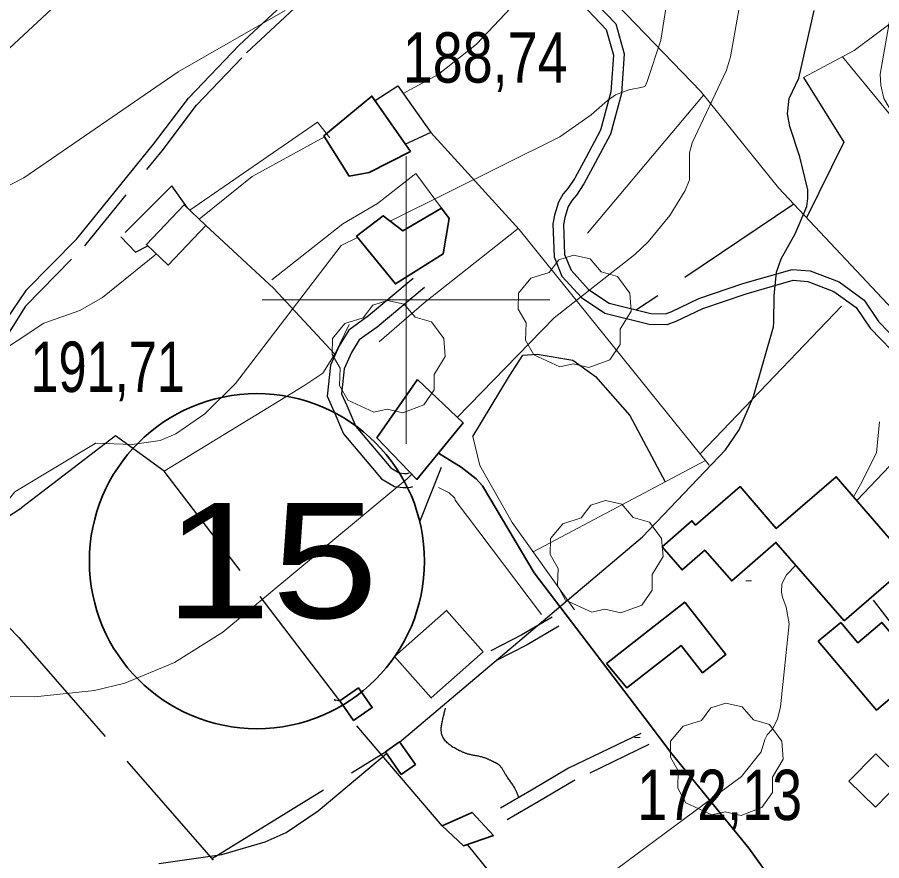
# Model space of a CAD drawing. Extents: x 483847 to 488453, y 4383581 to 4386795.
# Drawn here: x 485432.5 to 485582.6, y 4385402.6 to 4385549.1 of the extents above; entities that cross this region are included whole.
import ezdxf
from ezdxf.enums import TextEntityAlignment as Align

# ---------------------------------------------------------------- set-up
doc = ezdxf.new("R2010")
doc.units = 0
doc.header["$LTSCALE"] = 3.8
doc.linetypes.add('LONG_DASHED', pattern=[7.5, 6, -1.5])
doc.linetypes.add('MEDIUM_DASHED', pattern=[4.5, 3, -1.5])
for name, color, linetype, lineweight in [('1', 7, 'Continuous', 13), ('13', 7, 'Continuous', 25), ('21', 7, 'Continuous', 25), ('25', 7, 'LONG_DASHED', 25), ('29', 7, 'Continuous', 13), ('38', 7, 'Continuous', 25), ('47', 7, 'Continuous', 35), ('48', 7, 'MEDIUM_DASHED', 25), ('51', 7, 'Continuous', 13), ('6', 7, 'Continuous', 35), ('7', 7, 'Continuous', 13), ('8', 7, 'Continuous', 25), ('9', 7, 'Continuous', 13)]:
    doc.layers.add(name, color=color, linetype=linetype, lineweight=lineweight)

msp = doc.modelspace()

# ---------------------------------------------------------------- linework, layer by layer
at = {"layer": '1'}
for p, q in [((485500, 4385525), (485500, 4385475)), ((485475, 4385500), (485525, 4385500))]:
    msp.add_line(p, q, dxfattribs=at)
at = {"layer": '21'}
msp.add_lwpolyline([(485581.51, 4385411.87), (485586.19, 4385416.64), (485581.57, 4385421.17), (485576.89, 4385416.4)], close=True, dxfattribs=at)
at = {"layer": '25'}
for p, q in [((485567.34, 4385516.66), (485540.05, 4385498.26)), ((485432.78, 4385441.35), (485535.75, 4385323.18)), ((485466.23, 4385402.94), (485496.41, 4385421.49)), ((485538.3, 4385371.47), (485510.67, 4385405.41))]:
    msp.add_line(p, q, dxfattribs=at)
for points in [[(485569, 4385538.63), (485576.04, 4385527.43), (485569.57, 4385514.29)], [(485511.6, 4385476.27), (485517.98, 4385486.84), (485520.28, 4385490.41), (485522.76, 4385490.6), (485528.97, 4385489.53), (485532.91, 4385486.7), (485538.89, 4385479.94), (485545.02, 4385468.42)], [(485458.01, 4385470.29), (485449.55, 4385476.41), (485433.22, 4385463.9)], [(485506.28, 4385408.67), (485487.53, 4385430.62), (485488.51, 4385430.38), (485458.01, 4385470.29)], [(485432.78, 4385441.35), (485419.3, 4385454.84), (485433.22, 4385463.9)]]:
    msp.add_lwpolyline(points, dxfattribs=at)
at = {"layer": '29'}
for points in [[(485526.71, 4385488.37), (485522.17, 4385490.49), (485520.76, 4385493.03), (485520.86, 4385496.01), (485519.49, 4385498.42), (485519.53, 4385501.17), (485521.69, 4385503.77), (485524.88, 4385504.77), (485526.53, 4385506.96), (485529.1, 4385507.79), (485531.96, 4385507.14), (485533.91, 4385504.87), (485536.72, 4385504.05), (485538.85, 4385501.2), (485539.09, 4385498.07), (485537.21, 4385494.92), (485537.21, 4385492.24), (485535.39, 4385489.63), (485531.77, 4385488.29), (485529, 4385488.92)], [(485494.41, 4385480.5), (485489.87, 4385482.62), (485488.46, 4385485.16), (485488.56, 4385488.14), (485487.19, 4385490.55), (485487.23, 4385493.3), (485489.39, 4385495.9), (485492.58, 4385496.9), (485494.23, 4385499.09), (485496.8, 4385499.92), (485499.66, 4385499.27), (485501.61, 4385497), (485504.42, 4385496.18), (485506.55, 4385493.33), (485506.79, 4385490.2), (485504.91, 4385487.05), (485504.91, 4385484.37), (485503.09, 4385481.76), (485499.47, 4385480.42), (485496.7, 4385481.05)], [(485532.25, 4385445.74), (485527.71, 4385447.86), (485526.3, 4385450.4), (485526.4, 4385453.38), (485525.03, 4385455.79), (485525.07, 4385458.54), (485527.23, 4385461.14), (485530.42, 4385462.14), (485532.07, 4385464.33), (485534.64, 4385465.16), (485537.5, 4385464.51), (485539.45, 4385462.24), (485542.26, 4385461.42), (485544.39, 4385458.57), (485544.63, 4385455.44), (485542.75, 4385452.29), (485542.75, 4385449.61), (485540.93, 4385447), (485537.31, 4385445.66), (485534.54, 4385446.29)], [(485553.13, 4385410.55), (485548.59, 4385412.67), (485547.18, 4385415.21), (485547.28, 4385418.19), (485545.91, 4385420.6), (485545.95, 4385423.35), (485548.11, 4385425.95), (485551.3, 4385426.95), (485552.95, 4385429.14), (485555.52, 4385429.97), (485558.38, 4385429.32), (485560.33, 4385427.05), (485563.14, 4385426.23), (485565.27, 4385423.38), (485565.51, 4385420.25), (485563.63, 4385417.1), (485563.63, 4385414.42), (485561.81, 4385411.81), (485558.19, 4385410.47), (485555.42, 4385411.1)]]:
    msp.add_lwpolyline(points, close=True, dxfattribs=at)
at = {"layer": '38'}
msp.add_line((485433.96, 4385501.63), (485430.43, 4385496.46), dxfattribs=at)
for points in [[(485433.96, 4385501.63), (485442.81, 4385510.63), (485456.17, 4385527.07), (485462.22, 4385535.04), (485471, 4385544.24), (485484.23, 4385556.58)], [(485530.14, 4385554.57), (485536.42, 4385547.95), (485537.89, 4385542.73), (485537.41, 4385535.87), (485535.49, 4385528.83), (485532.85, 4385523.8), (485530.9, 4385520.2), (485529.58, 4385518.23), (485528.83, 4385517.35), (485528.17, 4385516.24), (485527.56, 4385514.3), (485527.34, 4385513.09), (485527.55, 4385507.88), (485528.66, 4385505.15), (485531.68, 4385501.83), (485535.28, 4385499.44), (485542.5, 4385497.64), (485545.07, 4385497.61), (485546.19, 4385498), (485550.87, 4385500.26), (485558.52, 4385502.87), (485567.05, 4385505.32), (485570.18, 4385505.05), (485575.21, 4385503.13), (485579.55, 4385499.99), (485582.07, 4385496.25), (485596.39, 4385481.44)], [(485501.22, 4385503.72), (485493.46, 4385497.23), (485490.06, 4385494.76), (485488.38, 4385492.05), (485486.86, 4385488.67), (485486.32, 4385483.31), (485487.46, 4385480.71), (485489.15, 4385476.73), (485495.74, 4385468.93), (485497.98, 4385467.61), (485499.52, 4385467.43), (485500.41, 4385467.42), (485500.84, 4385467.5), (485501.21, 4385467.59)], [(485581.15, 4385447.85), (485587.58, 4385439.49), (485589.31, 4385436.41), (485589.44, 4385435.92)], [(485525.37, 4385444.89), (485520.09, 4385441.81), (485514.74, 4385439.05)], [(485540.75, 4385424.7), (485528.22, 4385418.65), (485521.77, 4385414.83), (485516.39, 4385411.75)]]:
    msp.add_lwpolyline(points, dxfattribs=at)
at = {"layer": '38', "linetype": 'MEDIUM_DASHED'}
for points in [[(485433.91, 4385498.94), (485444.2, 4385509.4), (485457.63, 4385525.93), (485463.63, 4385533.83), (485472.31, 4385542.92), (485485.54, 4385555.27)], [(485528.8, 4385553.29), (485534.76, 4385547), (485536.02, 4385542.54), (485535.57, 4385536.18), (485533.75, 4385529.52), (485531.21, 4385524.67), (485529.31, 4385521.16), (485528.1, 4385519.36), (485527.31, 4385518.43), (485526.46, 4385516.99), (485525.76, 4385514.75), (485525.47, 4385513.22), (485525.71, 4385507.48), (485527.06, 4385504.15), (485530.46, 4385500.41), (485534.53, 4385497.72), (485542.25, 4385495.79), (485545.38, 4385495.75), (485546.9, 4385496.29), (485551.57, 4385498.54), (485559.08, 4385501.09), (485567.23, 4385503.44), (485569.76, 4385503.22), (485574.32, 4385501.48), (485578.2, 4385498.68), (485580.62, 4385495.08), (485595.07, 4385480.14)], [(485503.19, 4385502.18), (485494.96, 4385495.3), (485491.88, 4385493.06), (485490.55, 4385490.9), (485489.25, 4385488.03), (485488.82, 4385483.7), (485489.7, 4385481.68), (485491.26, 4385478.02), (485497.34, 4385470.83), (485498.78, 4385469.98), (485499.68, 4385469.87), (485500.2, 4385469.87), (485500.36, 4385469.9), (485500.54, 4385469.95)], [(485433.91, 4385498.94), (485427.4, 4385488.59), (485422.81, 4385481.04), (485415.91, 4385475.25), (485406.33, 4385468.97), (485391.42, 4385459), (485384.08, 4385454.28), (485379.92, 4385451.65)], [(485526.56, 4385443.35), (485521.02, 4385440.12), (485515.62, 4385437.34)], [(485542.19, 4385422.78), (485529.33, 4385416.58), (485522.95, 4385412.8), (485517.56, 4385409.71)]]:
    msp.add_lwpolyline(points, dxfattribs=at)
at = {"layer": '38', "linetype": 'LONG_DASHED'}
msp.add_spline([(485519.55, 4385413.69), (485518.9, 4385415.16), (485517.29, 4385417.59), (485516.11, 4385419.26), (485515.14, 4385419.8), (485513.58, 4385420.49), (485510.96, 4385421.06), (485509.17, 4385421.76), (485506.5, 4385423.9), (485506.28, 4385424.35), (485506.32, 4385426.9), (485507.11, 4385429.97)], degree=3, dxfattribs=at)
at = {"layer": '47'}
for points in [[(485500.76, 4385525.8), (485493.57, 4385522.16), (485490.11, 4385521.53), (485485.71, 4385528.5), (485494.07, 4385535.43)], [(485461.45, 4385516.54), (485454.91, 4385509.66), (485458.68, 4385506.07), (485465.22, 4385512.95)], [(485491.39, 4385511.08), (485498.17, 4385502.8), (485506.43, 4385508.01), (485507.49, 4385514.15), (485506.17, 4385515.97), (485499.43, 4385512.02), (485496.02, 4385514.62)], [(485501.99, 4385486.17), (485494.94, 4385476.06), (485501.89, 4385468.84), (485509.91, 4385478.63)], [(485576.12, 4385444.28), (485564.24, 4385457.89), (485556.57, 4385451.2), (485551.89, 4385456.56), (485547.94, 4385453.11), (485544.46, 4385457.09), (485549.66, 4385461.64), (485550.29, 4385460.91), (485558.02, 4385467.59), (485564.31, 4385460.3), (485574.72, 4385469.29), (485587.69, 4385454.27)], [(485534.82, 4385436.85), (485548.41, 4385447.53), (485555.55, 4385438.42), (485551.49, 4385435.24), (485547.76, 4385439.99), (485538.35, 4385432.6)], [(485513.39, 4385438.88), (485504.37, 4385430.87), (485498, 4385438.05), (485507.02, 4385446.06)], [(485571.57, 4385440.75), (485581.68, 4385428.75), (485589.75, 4385435.55), (485582.63, 4385443.99), (485578.45, 4385440.47), (485575.5, 4385443.96)], [(485488.51, 4385430.38), (485490.9, 4385426.94), (485494.12, 4385429.18), (485491.73, 4385432.62)], [(485496.41, 4385421.49), (485499.18, 4385417.58), (485501.63, 4385419.31), (485498.86, 4385423.22)], [(485515.18, 4385406.96), (485509.98, 4385405.16), (485506.28, 4385408.67), (485511.49, 4385410.99)]]:
    msp.add_lwpolyline(points, close=True, dxfattribs=at)
at = {"layer": '48'}
for points in [[(485494.62, 4385534.65), (485498.59, 4385537.17), (485504.3, 4385529.07), (485499.88, 4385527.08)], [(485462.03, 4385516), (485459.32, 4385519.8), (485450.49, 4385510.99), (485453.01, 4385508.33), (485455.17, 4385509.42)]]:
    msp.add_lwpolyline(points, dxfattribs=at)
at = {"layer": '51'}
for p, q in [((485612.09, 4385497.96), (485575.8, 4385542.23)), ((485551.67, 4385535.59), (485531.54, 4385511.63)), ((485551.08, 4385473.28), (485575.63, 4385498.92))]:
    msp.add_line(p, q, dxfattribs=at)
for points in [[(485509.7, 4385580.75), (485516.14, 4385573.01), (485528.48, 4385559.77), (485551.18, 4385536.19), (485564.67, 4385519.49), (485587.21, 4385495.53), (485606.86, 4385474.01)], [(485602.46, 4385554.21), (485600.73, 4385559.04), (485591.81, 4385554.81), (485586.26, 4385549.64), (485577.84, 4385543.31), (485569, 4385538.63)], [(485486.76, 4385528.18), (485484.62, 4385530.91), (485462.45, 4385515.6)], [(485504.3, 4385529.07), (485519.62, 4385512.25), (485552.65, 4385471.33)], [(485506.17, 4385515.97), (485501.68, 4385521.96), (485495.07, 4385516.73), (485489.02, 4385513.22), (485476.72, 4385503.49)], [(485487.63, 4385490.56), (485477, 4385502.06), (485465.22, 4385512.95)], [(485519.49, 4385512.4), (485503.15, 4385499.51), (485495.33, 4385492.72)], [(485490.12, 4385495.72), (485487.72, 4385490.72), (485485.57, 4385487.3), (485482.24, 4385485.1), (485458.01, 4385470.29)], [(485577.72, 4385465.83), (485578.94, 4385467.96), (485581.72, 4385473.47), (485582.25, 4385478.86)], [(485529.25, 4385446.16), (485518.44, 4385461.32), (485512.8, 4385471.23), (485511.6, 4385476.27)], [(485552.01, 4385472.13), (485522.07, 4385456.24), (485522.27, 4385456.39)], [(485523.54, 4385445.34), (485508.52, 4385465.21), (485508.45, 4385465.59), (485507.48, 4385466.5), (485505.66, 4385467.42)]]:
    msp.add_lwpolyline(points, dxfattribs=at)
at = {"layer": '6', "lineweight": 25}
msp.add_line((485502.44, 4385461.61), (485506.18, 4385470.94), dxfattribs=at)
at = {"layer": '6'}
msp.add_lwpolyline([(485582.1, 4385375.98), (485578.17, 4385381.31), (485574, 4385385.61), (485568.72, 4385391.95), (485559.52, 4385404.75), (485546.16, 4385421.17), (485541.55, 4385427.29), (485522.24, 4385452.62), (485513.26, 4385467.74), (485512.2, 4385468.93), (485509.6, 4385470.94), (485505.65, 4385473.38)], dxfattribs=at)
msp.add_circle((485474.11, 4385454.63), 29.1, dxfattribs=at)
at = {"layer": '7'}
for p, q in [((485558.99, 4385451.2), (485559.99, 4385451.2)), ((485539.65, 4385424.02), (485540.65, 4385424.02))]:
    msp.add_line(p, q, dxfattribs=at)
at = {"layer": '8'}
for points in [[(485451.6, 4385566.2), (485443.32, 4385555.1), (485429.43, 4385542.25), (485424.42, 4385538.87), (485423.45, 4385538.38), (485420.26, 4385537.27), (485413, 4385535.85), (485361.71, 4385507.5), (485358.82, 4385506.59), (485347.8, 4385504.4), (485292.27, 4385485.58), (485261.67, 4385471.15), (485247.08, 4385459.38)], [(485498.89, 4385423.18), (485541.06, 4385458.83), (485555.5, 4385473.94), (485557.83, 4385477.45), (485560.33, 4385483.26), (485563.8, 4385495.35), (485563.9, 4385496.17), (485563.93, 4385500.72), (485564.35, 4385504.83), (485565.14, 4385507.17), (485567.59, 4385511.49), (485569.6, 4385516.21), (485569.77, 4385517.64), (485569.78, 4385519.12), (485568.41, 4385524.89), (485566.64, 4385530.16), (485566.24, 4385532.36), (485566.55, 4385535.02), (485568.23, 4385538.55), (485570.86, 4385550.29)], [(485457.05, 4385402.13), (485468, 4385403.67), (485475.56, 4385405.87), (485479.19, 4385407.51), (485484.76, 4385411.23), (485496.59, 4385421.23)]]:
    msp.add_lwpolyline(points, dxfattribs=at)
at = {"layer": '9'}
for points in [[(485578.3, 4385465.15), (485592, 4385479.58), (485597.79, 4385497.69), (485598.1, 4385499.4), (485598.21, 4385506.47), (485597.78, 4385509.93), (485582.98, 4385535.02), (485582.48, 4385537.33), (485582.34, 4385539.22), (485584.2, 4385549.74), (485584.79, 4385556.74), (485584.41, 4385560.67), (485582.47, 4385567.88), (485578.87, 4385577.32), (485578.78, 4385577.7), (485578.79, 4385577.99), (485578.82, 4385578.06), (485578.86, 4385578.11), (485579.12, 4385578.27), (485586.95, 4385579.14)], [(485497.24, 4385513.69), (485526.7, 4385528.32), (485532.13, 4385532.16), (485534.97, 4385534.67), (485536.4, 4385535.61), (485538.69, 4385536.5), (485541.04, 4385536.97), (485541.56, 4385537.15), (485541.9, 4385537.93), (485544.26, 4385545.13), (485546.23, 4385557.64)], [(485558.96, 4385557), (485556.37, 4385542.24), (485555.67, 4385539.91), (485549.72, 4385527.29), (485549.25, 4385525.56), (485549.23, 4385520.86), (485548.46, 4385518.99), (485545.79, 4385514.66), (485542.04, 4385510.09), (485539.74, 4385507.89), (485525.72, 4385496.92), (485508.88, 4385479.61)], [(485479.01, 4385550.27), (485460.43, 4385539.63), (485433.6, 4385521.2), (485402.29, 4385505.19)], [(485518.22, 4385550.75), (485512.24, 4385544.44), (485505.61, 4385539.18), (485499.53, 4385535.84)], [(485485.82, 4385528.33), (485473.29, 4385521.46), (485464.09, 4385514.03)], [(485225.52, 4385379.41), (485298.21, 4385425.54), (485326.23, 4385437.19), (485369.58, 4385449.25), (485382.6, 4385450.69), (485425.26, 4385461.7), (485430.02, 4385464.11), (485432.07, 4385466.68), (485445.99, 4385475.08), (485446.03, 4385475.1), (485446.12, 4385475.15), (485452.41, 4385474.92), (485457.31, 4385475.59), (485460.05, 4385476.74), (485465.06, 4385480.2), (485470.4, 4385485.49), (485488.73, 4385509.47), (485491.56, 4385510.87)], [(485456.64, 4385508.01), (485447.26, 4385500.44), (485443.36, 4385498.16), (485437.08, 4385495.99), (485418.5, 4385483.7), (485409.79, 4385480.03), (485397.4, 4385476.92)], [(485501.01, 4385469.75), (485500.26, 4385468.98), (485485.29, 4385456.53)], [(485484.6, 4385455.96), (485468.17, 4385442.31), (485459.78, 4385437), (485451.15, 4385433.42), (485445.9, 4385432.14), (485435.56, 4385431.09), (485400.99, 4385431.46), (485394.85, 4385431.01), (485385.26, 4385431.78), (485348.16, 4385421.11), (485287.91, 4385392.32), (485238.24, 4385359.46), (485201.58, 4385339.51), (485195.44, 4385334.48), (485182.69, 4385327.58), (485156.35, 4385318.24)], [(485526.69, 4385393.83), (485558.24, 4385417.22), (485561.68, 4385421.48), (485562.31, 4385423.63), (485562.72, 4385424.48), (485563.59, 4385425.38), (485564.53, 4385427.18), (485565.04, 4385429.3), (485566.55, 4385443.77), (485566.03, 4385446.65), (485565.37, 4385448.39), (485565.21, 4385449.27), (485565.26, 4385450.71), (485566.07, 4385452.28), (485567.67, 4385453.96)]]:
    msp.add_lwpolyline(points, dxfattribs=at)

# ---------------------------------------------------------------- texts
at = {"layer": '13', "width": 1.25}
msp.add_text('15', height=20, dxfattribs=at).set_placement((485476.62, 4385444.72), align=Align.CENTER)
at = {"layer": '7'}
for s, width, p in [('188,74', 0.8, (485499.43, 4385537.75)), ('191,71', 0.75, (485434.76, 4385484.02)), ('172,13', 0.8, (485540.15, 4385409.65))]:
    msp.add_text(s, height=8.75, dxfattribs=dict(at, width=width)).set_placement(p)

doc.saveas('drawing.dxf')
